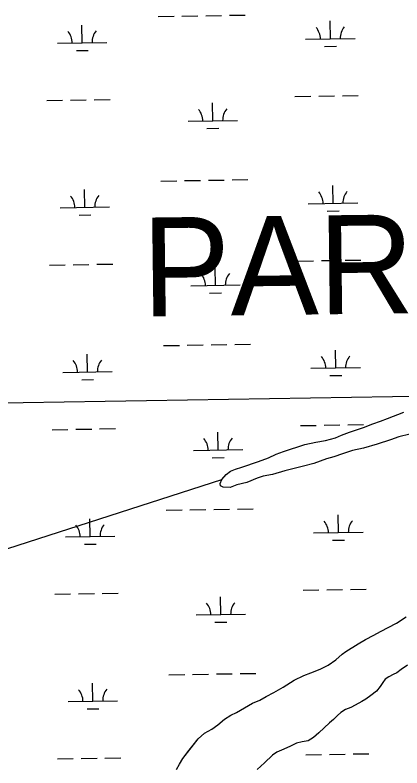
# Model space of a CAD drawing. Extents: x 3855477 to 3893699, y 299188 to 325115.
# Drawn here: x 3878586 to 3879368, y 307213 to 308735 of the extents above; entities that cross this region are included whole.
import ezdxf

# ---------------------------------------------------------------- set-up
doc = ezdxf.new("R2010")
doc.units = 0
for name, color, linetype in [('V-GRID-MAJR', 7, 'Continuous'), ('V-TOPO-GNAM-IDEN', 7, 'Continuous'), ('V-TOPO-SHOR', 7, 'Continuous'), ('V-WETL-SWMP', 7, 'Continuous')]:
    doc.layers.add(name, color=color, linetype=linetype)

msp = doc.modelspace()

# ---------------------------------------------------------------- linework, layer by layer
at = {"layer": 'V-GRID-MAJR'}
msp.add_spline([(3859685.5, 307646.8), (3864995.7, 307731.4), (3870305.8, 307816.8), (3875615.9, 307902.9), (3880925.9, 307989.8), (3886236, 308077.5), (3891546.1, 308165.9)], degree=3, dxfattribs=at)
at = {"layer": 'V-TOPO-SHOR'}
msp.add_line((3877859.5, 307427), (3879004.4, 307796.1), dxfattribs=at)
for points in [[(3879345.6, 307876.5), (3879318.5, 307867.4), (3879290.4, 307859), (3879268.2, 307854.6), (3879248.5, 307848.1), (3879230.5, 307842.1), (3879216.2, 307837.6), (3879190.2, 307828.6), (3879169.5, 307823.2), (3879131.9, 307813.3), (3879106.9, 307806.4), (3879087.9, 307803), (3879075.7, 307798.5), (3879054.9, 307789.9), (3879034.8, 307785), (3879021, 307780), (3879007.3, 307780.2), (3879001.5, 307783.5), (3879000.6, 307787.7), (3879004.4, 307796.1), (3879013, 307806), (3879022.1, 307812.7), (3879031.7, 307817.2), (3879044.4, 307821.2), (3879078.4, 307832.7), (3879098.6, 307839.8), (3879114, 307846.9), (3879128.9, 307852.9), (3879171.9, 307866.9), (3879194.6, 307871.3), (3879214.2, 307875.1), (3879234.3, 307880), (3879246.1, 307885.6), (3879262.5, 307891.7), (3879290.6, 307901.2), (3879309.8, 307908.2), (3879325.2, 307913.7), (3879339, 307919.3), (3879372.4, 307931.9)], [(3879384.3, 307887.9), (3879362, 307882), (3879345.6, 307876.5)], [(3879324.8, 307489.1), (3879357.3, 307505.9), (3879377.1, 307518.2)], [(3878912.7, 307209.9), (3878918.5, 307220.8), (3878925.1, 307232.4), (3878935.6, 307245.7), (3878946.1, 307258.9), (3878956.6, 307272.1), (3878969, 307283.4), (3878983.8, 307291.6), (3878996.2, 307299.8), (3879009.8, 307311.4), (3879022.2, 307319.6), (3879033.9, 307325.1), (3879050.2, 307334.8), (3879066.1, 307344.2), (3879080.9, 307350), (3879094.1, 307357.4), (3879109.2, 307365.6), (3879128.3, 307376.1), (3879150.4, 307390.5), (3879170.2, 307399.9), (3879184.2, 307405.3), (3879202.9, 307412.7), (3879219.6, 307420.5), (3879235.1, 307431.4), (3879247.9, 307442.7), (3879254.9, 307448.5), (3879280.2, 307463.7), (3879294.9, 307472.3), (3879311.6, 307481.3), (3879324.8, 307489.1)], [(3879379.5, 307420.6), (3879366.9, 307411.7)], [(3879366.9, 307411.7), (3879358, 307405.5), (3879351, 307401.6), (3879342.1, 307397.3), (3879334.7, 307392.7), (3879329.6, 307386), (3879324.6, 307377.5), (3879316.8, 307368.5), (3879305.6, 307359.6), (3879295.5, 307352.2), (3879287.3, 307347.1), (3879273.7, 307340.1), (3879265.2, 307335.4), (3879254.3, 307331.2), (3879244.6, 307325.3), (3879238, 307319.1), (3879230.2, 307310.9), (3879221.7, 307303.9), (3879200.7, 307284.1), (3879189.8, 307274.3), (3879178.9, 307268.1), (3879166.9, 307265.7), (3879155.2, 307263), (3879143.2, 307256.8), (3879129.6, 307250.9), (3879115.2, 307245.1), (3879106.7, 307238.5), (3879090.7, 307223.3), (3879076, 307209.7)]]:
    msp.add_lwpolyline(points, dxfattribs=at)
at = {"layer": 'V-WETL-SWMP'}
for p, q in [((3878875.6, 308731.8), (3878907.6, 308732.4)), ((3878923.6, 308732.6), (3878955.6, 308733.1)), ((3878971.6, 308733.4), (3879003.6, 308733.9)), ((3879019.6, 308734.2), (3879051.5, 308734.7)), ((3879223.7, 308686.8), (3879223.1, 308722.8)), ((3878721.8, 308678.6), (3878721.2, 308714.6)), ((3878671.8, 308677.8), (3878771.8, 308679.4)), ((3879173.7, 308685.9), (3879273.7, 308687.6)), ((3878710.1, 308663), (3878734.1, 308663.4)), ((3879211.9, 308671.1), (3879235.9, 308671.5)), ((3879152.1, 308570.1), (3879184.1, 308570.7)), ((3879200.1, 308570.9), (3879232.1, 308571.5)), ((3879248.1, 308571.7), (3879280.1, 308572.2)), ((3878650.3, 308562), (3878682.3, 308562.5)), ((3878698.3, 308562.8), (3878730.3, 308563.3)), ((3878746.3, 308563.5), (3878778.3, 308564.1)), ((3878985.9, 308521), (3878985.3, 308557)), ((3878935.9, 308520.2), (3879035.9, 308521.8)), ((3878974.1, 308505.4), (3878998.1, 308505.8)), ((3878881, 308399.2), (3878913, 308399.7)), ((3878929, 308400), (3878961, 308400.5)), ((3878977, 308400.8), (3879009, 308401.3)), ((3879025, 308401.6), (3879057, 308402.1)), ((3879229.1, 308354.1), (3879228.5, 308390.1)), ((3878727.2, 308346), (3878726.7, 308381.9)), ((3878677.3, 308345.1), (3878777.2, 308346.8)), ((3879179.1, 308353.3), (3879279.1, 308354.9)), ((3878715.5, 308330.3), (3878739.5, 308330.7)), ((3879217.3, 308338.5), (3879241.3, 308338.9)), ((3879157.6, 308237.5), (3879189.6, 308238)), ((3879205.6, 308238.3), (3879237.6, 308238.8)), ((3879253.6, 308239.1), (3879285.6, 308239.6)), ((3878655.7, 308229.3), (3878687.7, 308229.9)), ((3878703.7, 308230.1), (3878735.7, 308230.6)), ((3878751.7, 308230.9), (3878783.7, 308231.4)), ((3878991.3, 308188.4), (3878990.7, 308224.4)), ((3878941.3, 308187.6), (3879041.3, 308189.2)), ((3878979.5, 308172.7), (3879003.5, 308173.1)), ((3878982.4, 308068.1), (3879014.4, 308068.7)), ((3879030.4, 308068.9), (3879062.4, 308069.4)), ((3878886.4, 308066.6), (3878918.4, 308067.1)), ((3878934.4, 308067.4), (3878966.4, 308067.9)), ((3879234.5, 308021.5), (3879233.9, 308057.5)), ((3878732.7, 308013.3), (3878732.1, 308049.3)), ((3878682.7, 308012.5), (3878782.7, 308014.1)), ((3879184.5, 308020.7), (3879284.5, 308022.3)), ((3878720.9, 307997.7), (3878744.9, 307998.1)), ((3879222.8, 308005.9), (3879246.8, 308006.3)), ((3879339, 307919.3), (3879372.4, 307931.9)), ((3879325.2, 307913.7), (3879339, 307919.3)), ((3879163, 307904.9), (3879195, 307905.4)), ((3879211, 307905.7), (3879243, 307906.2)), ((3879259, 307906.5), (3879291, 307907)), ((3879262.5, 307891.7), (3879290.6, 307901.2)), ((3879290.6, 307901.2), (3879309.8, 307908.2)), ((3879309.8, 307908.2), (3879325.2, 307913.7)), ((3878661.1, 307896.7), (3878693.1, 307897.2)), ((3878709.1, 307897.5), (3878741.1, 307898)), ((3878757.1, 307898.3), (3878789.1, 307898.8)), ((3878996.7, 307855.7), (3878996.1, 307891.7)), ((3879234.3, 307880), (3879246.1, 307885.6)), ((3879246.1, 307885.6), (3879262.5, 307891.7)), ((3879384.3, 307887.9), (3879362, 307882)), ((3879171.9, 307866.9), (3879194.6, 307871.3)), ((3879194.6, 307871.3), (3879214.2, 307875.1)), ((3879214.2, 307875.1), (3879234.3, 307880)), ((3879345.6, 307876.5), (3879318.5, 307867.4)), ((3879362, 307882), (3879345.6, 307876.5)), ((3878946.7, 307854.9), (3879046.7, 307856.6)), ((3879128.9, 307852.9), (3879171.9, 307866.9)), ((3879290.4, 307859), (3879268.2, 307854.6)), ((3879318.5, 307867.4), (3879290.4, 307859)), ((3878985, 307840.1), (3879009, 307840.5)), ((3879078.4, 307832.7), (3879098.6, 307839.8)), ((3879098.6, 307839.8), (3879114, 307846.9)), ((3879114, 307846.9), (3879128.9, 307852.9)), ((3879230.5, 307842.1), (3879216.2, 307837.6)), ((3879248.5, 307848.1), (3879230.5, 307842.1)), ((3879268.2, 307854.6), (3879248.5, 307848.1)), ((3879044.4, 307821.2), (3879078.4, 307832.7)), ((3879190.2, 307828.6), (3879169.5, 307823.2)), ((3879216.2, 307837.6), (3879190.2, 307828.6)), ((3879013, 307806), (3879022.1, 307812.7)), ((3879022.1, 307812.7), (3879031.7, 307817.2)), ((3879031.7, 307817.2), (3879044.4, 307821.2)), ((3879131.9, 307813.3), (3879106.9, 307806.4)), ((3879169.5, 307823.2), (3879131.9, 307813.3)), ((3879000.6, 307787.7), (3879004.4, 307796.1)), ((3879004.4, 307796.1), (3879013, 307806)), ((3879075.7, 307798.5), (3879054.9, 307789.9)), ((3879087.9, 307803), (3879075.7, 307798.5)), ((3879106.9, 307806.4), (3879087.9, 307803)), ((3879001.5, 307783.5), (3879000.6, 307787.7)), ((3879007.3, 307780.2), (3879001.5, 307783.5)), ((3879021, 307780), (3879007.3, 307780.2)), ((3879034.8, 307785), (3879021, 307780)), ((3879054.9, 307789.9), (3879034.8, 307785)), ((3878891.8, 307733.9), (3878923.8, 307734.5)), ((3878939.8, 307734.7), (3878971.8, 307735.2)), ((3878987.8, 307735.5), (3879019.8, 307736)), ((3879035.8, 307736.3), (3879067.8, 307736.8)), ((3879239.9, 307688.9), (3879239.3, 307724.9)), ((3878738.1, 307680.7), (3878737.5, 307716.7)), ((3879189.9, 307688.1), (3879289.9, 307689.7)), ((3878688.1, 307679.9), (3878788.1, 307681.5)), ((3879228.2, 307673.2), (3879252.2, 307673.6)), ((3878726.3, 307665.1), (3878750.3, 307665.5)), ((3878762.6, 307565.6), (3878794.5, 307566.2)), ((3879168.4, 307572.3), (3879200.4, 307572.8)), ((3879216.4, 307573), (3879248.4, 307573.6)), ((3879264.4, 307573.8), (3879296.4, 307574.3)), ((3878666.6, 307564.1), (3878698.6, 307564.6)), ((3878714.6, 307564.9), (3878746.6, 307565.4)), ((3879002.1, 307523.1), (3879001.5, 307559.1)), ((3878952.1, 307522.3), (3879052.1, 307523.9)), ((3878990.4, 307507.5), (3879014.4, 307507.9)), ((3879324.8, 307489.1), (3879357.3, 307505.9)), ((3879357.3, 307505.9), (3879377.1, 307518.2)), ((3879294.9, 307472.3), (3879311.6, 307481.3)), ((3879311.6, 307481.3), (3879324.8, 307489.1)), ((3879254.9, 307448.5), (3879280.2, 307463.7)), ((3879280.2, 307463.7), (3879294.9, 307472.3)), ((3879247.9, 307442.7), (3879254.9, 307448.5)), ((3879219.6, 307420.5), (3879235.1, 307431.4)), ((3879235.1, 307431.4), (3879247.9, 307442.7)), ((3879202.9, 307412.7), (3879219.6, 307420.5)), ((3879379.5, 307420.6), (3879366.9, 307411.7)), ((3878897.2, 307401.3), (3878929.2, 307401.8)), ((3878945.2, 307402.1), (3878977.2, 307402.6)), ((3878993.2, 307402.9), (3879025.2, 307403.4)), ((3879041.2, 307403.7), (3879073.2, 307404.2)), ((3879150.4, 307390.5), (3879170.2, 307399.9)), ((3879170.2, 307399.9), (3879184.2, 307405.3)), ((3879184.2, 307405.3), (3879202.9, 307412.7)), ((3879351, 307401.6), (3879342.1, 307397.3)), ((3879358, 307405.5), (3879351, 307401.6)), ((3879366.9, 307411.7), (3879358, 307405.5)), ((3878743.5, 307348.1), (3878742.9, 307384.1)), ((3879128.3, 307376.1), (3879150.4, 307390.5)), ((3879329.6, 307386), (3879324.6, 307377.5)), ((3879334.7, 307392.7), (3879329.6, 307386)), ((3879342.1, 307397.3), (3879334.7, 307392.7)), ((3879109.2, 307365.6), (3879128.3, 307376.1)), ((3879316.8, 307368.5), (3879305.6, 307359.6)), ((3879324.6, 307377.5), (3879316.8, 307368.5)), ((3879080.9, 307350), (3879094.1, 307357.4)), ((3879094.1, 307357.4), (3879109.2, 307365.6)), ((3879305.6, 307359.6), (3879295.5, 307352.2)), ((3878693.5, 307347.2), (3878793.5, 307348.9)), ((3879050.2, 307334.8), (3879066.1, 307344.2)), ((3879066.1, 307344.2), (3879080.9, 307350)), ((3879273.7, 307340.1), (3879265.2, 307335.4)), ((3879287.3, 307347.1), (3879273.7, 307340.1)), ((3879295.5, 307352.2), (3879287.3, 307347.1)), ((3878731.8, 307332.4), (3878755.8, 307332.8)), ((3879022.2, 307319.6), (3879033.9, 307325.1)), ((3879033.9, 307325.1), (3879050.2, 307334.8)), ((3879244.6, 307325.3), (3879238, 307319.1)), ((3879254.3, 307331.1), (3879244.6, 307325.3)), ((3879265.2, 307335.4), (3879254.3, 307331.1)), ((3878996.2, 307299.8), (3879009.8, 307311.4)), ((3879009.8, 307311.4), (3879022.2, 307319.6)), ((3879230.2, 307310.9), (3879221.7, 307303.9)), ((3879238, 307319.1), (3879230.2, 307310.9)), ((3878983.8, 307291.6), (3878996.2, 307299.8)), ((3879221.7, 307303.9), (3879200.7, 307284.1)), ((3878956.6, 307272.1), (3878969, 307283.4)), ((3878969, 307283.4), (3878983.8, 307291.6)), ((3879200.7, 307284.1), (3879189.8, 307274.3)), ((3878925.1, 307232.4), (3878956.6, 307272.1)), ((3879155.2, 307263), (3879143.2, 307256.8)), ((3879166.9, 307265.7), (3879155.2, 307263)), ((3879178.9, 307268.1), (3879166.9, 307265.7)), ((3879189.8, 307274.3), (3879178.9, 307268.1)), ((3879129.6, 307250.9), (3879115.2, 307245.1)), ((3879143.2, 307256.8), (3879129.6, 307250.9)), ((3878672, 307231.4), (3878704, 307232)), ((3878720, 307232.2), (3878752, 307232.8)), ((3878768, 307233), (3878800, 307233.5)), ((3878918.5, 307220.8), (3878925.1, 307232.4)), ((3879106.7, 307238.5), (3879090.7, 307223.3)), ((3879115.2, 307245.1), (3879106.7, 307238.5)), ((3879173.8, 307239.6), (3879205.8, 307240.1)), ((3879221.8, 307240.4), (3879253.8, 307240.9)), ((3879269.8, 307241.2), (3879301.8, 307241.7)), ((3878912.7, 307209.9), (3878918.5, 307220.8)), ((3879090.7, 307223.3), (3879076, 307209.7))]:
    msp.add_line(p, q, dxfattribs=at)
for centre, start, end in [((3879168.4, 308686.3), 0.1615, 41.7052), ((3879278.9, 308688.1), 140.1615, 181.7052), ((3878666.6, 308678.2), 0.1615, 41.7052), ((3878777.1, 308680), 140.1615, 181.7052), ((3878930.6, 308520.6), 0.1615, 41.7052), ((3879041.1, 308522.4), 140.1615, 181.7052), ((3879173.8, 308353.7), 0.1615, 41.7052), ((3879284.3, 308355.5), 140.1615, 181.7052), ((3878672, 308345.5), 0.1615, 41.7052), ((3878782.5, 308347.3), 140.1615, 181.7052), ((3878936, 308187.9), 0.1615, 41.7052), ((3879046.5, 308189.7), 140.1615, 181.7052), ((3879179.3, 308021.1), 0.1615, 41.7052), ((3879289.7, 308022.9), 140.1615, 181.7052), ((3878677.4, 308012.9), 0.1615, 41.7052), ((3878787.9, 308014.7), 140.1615, 181.7052), ((3878941.5, 307855.3), 0.1615, 41.7052), ((3879051.9, 307857.1), 140.1615, 181.7052), ((3878682.8, 307680.3), 0.1615, 41.7052), ((3878793.3, 307682.1), 140.1615, 181.7052), ((3879184.7, 307688.4), 0.1615, 41.7052), ((3879295.2, 307690.2), 140.1615, 181.7052), ((3878946.9, 307522.7), 0.1615, 41.7052), ((3879057.3, 307524.5), 140.1615, 181.7052), ((3878688.3, 307347.6), 0.1615, 41.7052), ((3878798.7, 307349.4), 140.1615, 181.7052)]:
    msp.add_arc(centre, 35.2, start, end, dxfattribs=at)

# ---------------------------------------------------------------- texts
at = {"layer": 'V-TOPO-GNAM-IDEN'}
msp.add_text('PARISH,', height=200, rotation=0.7186, dxfattribs=at).set_placement((3878844, 308125.2))

doc.saveas('drawing.dxf')
